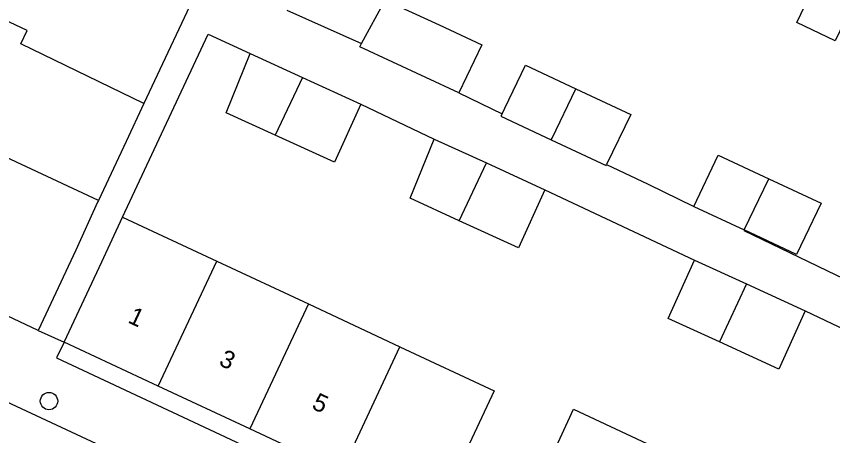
# Model space of a CAD drawing. Extents: x 159822 to 160765, y 380693 to 381634.
# Drawn here: x 160225.74 to 160271.79, y 381483.41 to 381507.06 of the extents above; entities that cross this region are included whole.
import ezdxf

# ---------------------------------------------------------------- set-up
doc = ezdxf.new("R2010")
doc.units = 0
for name, color, linetype in [('IMGEO_Boom', 7, 'Continuous'), ('IMGEO_Pand', 7, 'Continuous'), ('IMGEO_Pand_nummerreeks', 7, 'Continuous'), ('IMGEO_Rijbaan_lokaal_open', 7, 'Continuous'), ('IMGEO_Voetpad_halfverhard', 7, 'Continuous'), ('IMGEO_Voetpad_open', 7, 'Continuous')]:
    doc.layers.add(name, color=color, linetype=linetype)

msp = doc.modelspace()

# ---------------------------------------------------------------- linework, layer by layer
at = {"layer": 'IMGEO_Boom'}
msp.add_circle((160227.579, 381485.357), 0.489, dxfattribs=at)
at = {"layer": 'IMGEO_Pand'}
for points in [[(160232.932, 381502.141), (160225.986, 381505.502), (160226.344, 381506.259), (160211.878, 381513.097)], [(160273.272, 381508.466), (160271.929, 381505.677), (160269.762, 381506.72), (160271.105, 381509.51), (160267.866, 381511.069)], [(160236.261, 381509.241), (160232.932, 381502.141)], [(160245.212, 381505.539), (160246.542, 381508), (160249.584, 381506.579), (160252.003, 381505.449), (160250.696, 381502.74)], [(160230.368, 381496.674), (160208.868, 381506.722)], [(160250.696, 381502.74), (160245.109, 381505.349), (160245.212, 381505.539)], [(160240.344, 381500.356), (160237.576, 381501.623), (160238.933, 381504.965)], [(160238.933, 381504.965), (160241.872, 381503.62)], [(160253.139, 381501.561), (160253.291, 381501.876), (160254.459, 381504.303), (160257.306, 381502.973)], [(160241.872, 381503.62), (160240.344, 381500.356)], [(160241.872, 381503.62), (160245.178, 381502.107)], [(160255.919, 381500.091), (160255.969, 381500.195), (160257.306, 381502.973)], [(160257.306, 381502.973), (160260.398, 381501.53), (160259.041, 381498.712)], [(160232.932, 381502.141), (160231.928, 381500), (160230.368, 381496.674)], [(160245.178, 381502.107), (160243.678, 381498.83), (160240.344, 381500.356)], [(160253.139, 381501.561), (160253.071, 381501.421), (160255.919, 381500.091)], [(160250.728, 381495.529), (160247.959, 381496.796), (160249.316, 381500.138)], [(160249.316, 381500.138), (160252.255, 381498.793)], [(160255.919, 381500.091), (160259.01, 381498.648), (160259.041, 381498.712)], [(160226.962, 381489.344), (160209.966, 381497.369), (160205.457, 381499.498)], [(160263.953, 381496.343), (160265.339, 381499.222), (160268.181, 381497.895)], [(160250.728, 381495.529), (160252.255, 381498.793)], [(160252.255, 381498.793), (160255.561, 381497.28)], [(160268.181, 381497.895), (160271.137, 381496.514), (160269.748, 381493.636), (160266.794, 381495.016)], [(160266.794, 381495.016), (160268.181, 381497.895)], [(160255.561, 381497.28), (160254.061, 381494.003), (160250.728, 381495.529)], [(160230.368, 381496.674), (160230.321, 381496.573), (160229.097, 381493.866), (160226.962, 381489.344)], [(160263.953, 381496.343), (160266.794, 381495.016)], [(160228.431, 381488.689), (160230.551, 381493.218), (160231.731, 381495.739)], [(160231.731, 381495.739), (160237.047, 381493.251)], [(160233.747, 381486.201), (160237.047, 381493.251)], [(160237.047, 381493.251), (160242.21, 381490.835)], [(160265.407, 381488.697), (160262.512, 381490.022), (160264, 381493.313)], [(160264, 381493.313), (160266.939, 381491.968)], [(160266.939, 381491.968), (160265.407, 381488.697)], [(160266.939, 381491.968), (160270.245, 381490.455)], [(160242.21, 381490.835), (160238.91, 381483.784)], [(160242.21, 381490.835), (160247.372, 381488.419)], [(160270.245, 381490.455), (160268.757, 381487.164), (160265.407, 381488.697)], [(160233.747, 381486.201), (160228.431, 381488.689)], [(160247.372, 381488.419), (160252.689, 381485.93), (160251.711, 381483.846), (160249.859, 381479.887), (160249.388, 381478.879), (160244.072, 381481.368)], [(160244.072, 381481.368), (160247.372, 381488.419)], [(160238.91, 381483.784), (160233.747, 381486.201)], [(160259.231, 381475.4), (160253.94, 381477.877), (160257.167, 381484.9), (160262.508, 381482.4)], [(160244.072, 381481.368), (160238.91, 381483.784)]]:
    msp.add_lwpolyline(points, dxfattribs=at)
at = {"layer": 'IMGEO_Rijbaan_lokaal_open'}
msp.add_lwpolyline([(160203.17, 381493.911), (160205.064, 381494.513), (160205.67, 381494.491), (160208.821, 381493.029), (160220.864, 381487.33), (160221.875, 381486.859), (160225.158, 381485.327), (160239.549, 381478.616), (160243.723, 381476.663)], dxfattribs=at)
at = {"layer": 'IMGEO_Voetpad_halfverhard'}
for points in [[(160241.003, 381507.403), (160245.212, 381505.539)], [(160231.731, 381495.739), (160236.558, 381506.052), (160238.933, 381504.965)], [(160250.696, 381502.74), (160253.139, 381501.561)], [(160245.178, 381502.107), (160249.316, 381500.138)], [(160259.041, 381498.712), (160261.373, 381497.587), (160263.953, 381496.343)], [(160255.561, 381497.28), (160264, 381493.313)], [(160266.794, 381495.016), (160266.777, 381494.98), (160271.97, 381492.474), (160274.828, 381491.128), (160275.024, 381491.545)], [(160270.245, 381490.455), (160274.4, 381488.479)]]:
    msp.add_lwpolyline(points, dxfattribs=at)
at = {"layer": 'IMGEO_Voetpad_open'}
for points in [[(160226.962, 381489.344), (160228.431, 381488.689)], [(160228.431, 381488.689), (160227.999, 381487.797), (160319.771, 381444.817), (160324.216, 381442.759), (160343.925, 381433.507)]]:
    msp.add_lwpolyline(points, dxfattribs=at)

# ---------------------------------------------------------------- texts
at = {"layer": 'IMGEO_Pand_nummerreeks'}
for s, p in [('1', (160231.973, 381489.813)), ('3', (160237.108, 381487.409)), ('5', (160242.348, 381484.956))]:
    msp.add_text(s, height=1, rotation=334.9156, dxfattribs=at).set_placement(p)

doc.saveas('drawing.dxf')
